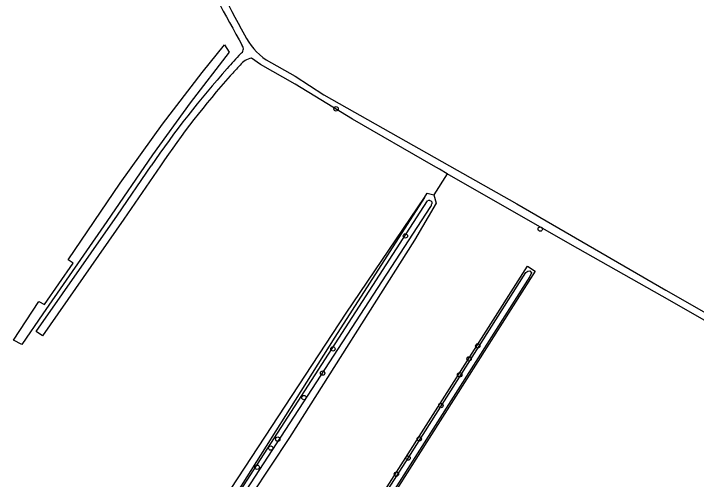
# Model space of a CAD drawing. Extents: x 162722 to 165099, y 384721 to 386283.
# Drawn here: x 164436.8 to 164590.2, y 385179.6 to 385284.2 of the extents above; entities that cross this region are included whole.
import ezdxf

# ---------------------------------------------------------------- set-up
doc = ezdxf.new("R2010")
doc.units = 0
for name, color, linetype in [('IMGEO_Boom', 7, 'Continuous'), ('IMGEO_Grasland_agrarisch', 7, 'Continuous'), ('IMGEO_Grasland_overig', 7, 'Continuous'), ('IMGEO_Waterloop', 7, 'Continuous')]:
    doc.layers.add(name, color=color, linetype=linetype)

msp = doc.modelspace()

# ---------------------------------------------------------------- linework, layer by layer
at = {"layer": 'IMGEO_Boom'}
for centre in [(164509.22, 385262.79), (164555.11, 385235.8), (164524.8, 385234.24), (164541.08, 385209.53), (164508.52, 385208.86), (164539.13, 385206.64), (164506.21, 385203.43), (164537.01, 385203.06), (164502, 385197.93), (164532.79, 385196.16), (164496.13, 385188.61), (164527.92, 385188.67), (164494.55, 385186.61), (164525.4, 385184.35), (164491.49, 385182.3), (164522.8, 385180.77)]:
    msp.add_circle(centre, 0.489, dxfattribs=at)
at = {"layer": 'IMGEO_Grasland_agrarisch'}
for points in [[(164534.21, 385248.22), (164531.22, 385243.44)], [(164529.1, 385242.85), (164529.74, 385243.86), (164531.22, 385243.44)], [(164531.22, 385243.44), (164531.74, 385241.6), (164526.83, 385233.31), (164498.73, 385188.95), (164485.98, 385169.69), (164485.8, 385163.8), (164490.72, 385161.68), (164501.32, 385159), (164509.3, 385159.94), (164521.77, 385179.53), (164552.25, 385227.42), (164554.01, 385226.33), (164522.73, 385177.12), (164516.97, 385168.04)]]:
    msp.add_lwpolyline(points, dxfattribs=at)
at = {"layer": 'IMGEO_Grasland_overig'}
for points in [[(164484.15, 385277.15), (164485.16, 385275.55), (164476.44, 385264.16), (164467.99, 385252.47), (164457.68, 385237.5), (164443.31, 385216.76), (164438.61, 385209.9), (164436.75, 385210.86), (164442.4, 385219.54), (164443.7, 385218.88), (164450.11, 385228.11), (164449.04, 385228.91), (164460.71, 385246.09), (164470.18, 385259.36), (164479.11, 385270.95), (164484.15, 385277.15)], [(164449.68, 385119.07), (164459.66, 385136.54), (164465.93, 385147.43), (164481.11, 385170.59), (164511.51, 385216.92), (164529.1, 385242.85)], [(164529.1, 385242.85), (164508.96, 385211.51), (164500, 385197.33), (164478.28, 385162.93), (164456.16, 385129.01), (164449.68, 385119.07)]]:
    msp.add_lwpolyline(points, dxfattribs=at)
at = {"layer": 'IMGEO_Waterloop'}
for points in [[(164534.21, 385248.22), (164532.49, 385249.22), (164531.12, 385250), (164512.93, 385260.44), (164500, 385268.32), (164492.25, 385272.73), (164490.18, 385274.16)], [(164493.5, 385273.78), (164500, 385270.09), (164506.47, 385265.96), (164534.73, 385250), (164549.89, 385241.44), (164583.35, 385222.03), (164616.98, 385202.93)], [(164469.78, 385250), (164461.49, 385237.98), (164443.24, 385211.81), (164441.84, 385212.78), (164460.08, 385238.93), (164467.65, 385250)], [(164618.93, 385199.79), (164617.31, 385200.38), (164613.93, 385202.82), (164582.55, 385220.74), (164561.82, 385232.37), (164534.21, 385248.22)], [(164530.29, 385242.23), (164530.52, 385242.13), (164530.73, 385241.91), (164530.76, 385241.82), (164530.79, 385241.64), (164530.76, 385241.44)], [(164446.5, 385113.28), (164528.15, 385239.6), (164529.78, 385242.14)], [(164530.49, 385240.82), (164490.91, 385180.09), (164480.32, 385163.83)], [(164518.49, 385173.52), (164525.4, 385184.35), (164551.86, 385226), (164552.36, 385226.36), (164552.78, 385226.41), (164553.13, 385225.98), (164552.8, 385225.1), (164510.23, 385158.21)]]:
    msp.add_lwpolyline(points, dxfattribs=at)
for centre, radius, start, end in [((164804.66, 385455.5), 361.75, 201.599, 209.1238), ((164821.93, 385465.96), 383.55, 202.4768, 209.5123), ((164501.98, 385285.99), 14.86, 206.1836, 235.2291), ((164487.14, 385276.26), 1.26, 300.353, 37.1581), ((164644.28, 385130.28), 213.27, 137.2072, 138.406), ((164491.11, 385269.78), 4.48, 101.9948, 140.4782), ((164652.02, 385123.22), 223.76, 138.3682, 145.4849), ((164634.71, 385136.73), 200.24, 137.259, 138.1983), ((164623.3, 385147.11), 184.81, 138.2385, 146.1704), ((164530.16, 385241.46), 0.784, 80.968, 119.6614), ((164528.18, 385242.21), 2.7, 328.992, 343.4098)]:
    msp.add_arc(centre, radius, start, end, dxfattribs=at)

doc.saveas('drawing.dxf')
